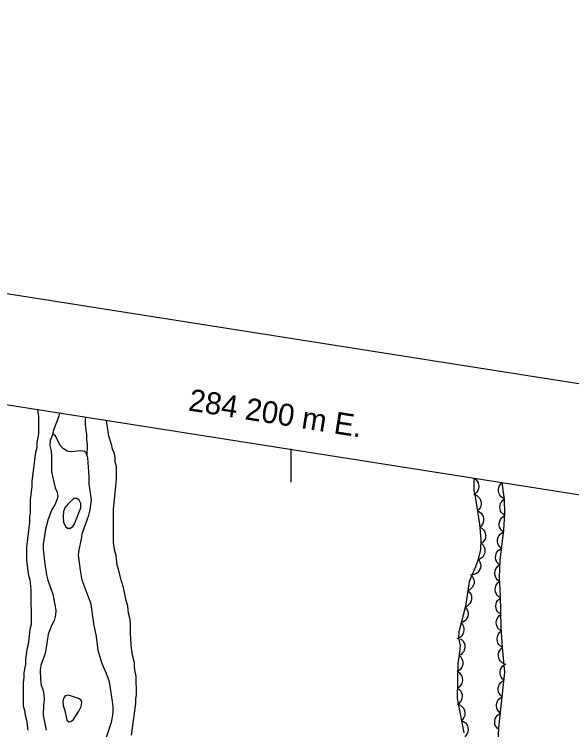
# Model space of a CAD drawing. Extents: x 282461 to 284471, y 5554090 to 5557646.
# Drawn here: x 284149.6 to 284251, y 5556854.6 to 5556984.7 of the extents above; entities that cross this region are included whole.
import ezdxf

# ---------------------------------------------------------------- set-up
doc = ezdxf.new("R2010")
doc.units = 0
for name, color, linetype in [('Niveau 1', 7, 'Continuous'), ('Niveau 4', 7, 'Continuous'), ('Niveau 44', 7, 'Continuous'), ('Niveau 60', 7, 'Continuous'), ('Niveau 61', 7, 'Continuous'), ('Niveau 7', 7, 'Continuous')]:
    doc.layers.add(name, color=color, linetype=linetype)

msp = doc.modelspace()

# ---------------------------------------------------------------- linework, layer by layer
at = {"layer": 'Niveau 1'}
for points in [[(284153.84, 5556912.81), (284154.01, 5556911.53), (284154.02, 5556908.37), (284153.69, 5556906.79), (284153.69, 5556905.89), (284153.47, 5556904.98), (284152.81, 5556899.79), (284152.81, 5556898.88), (284152.48, 5556896.4), (284152.49, 5556894.03), (284152.38, 5556893.24), (284152.38, 5556892.33), (284151.83, 5556887.81), (284151.84, 5556885.33), (284152.18, 5556882.62), (284152.41, 5556881.83), (284152.64, 5556880.02), (284152.66, 5556873.7), (284152.44, 5556872.8), (284152.11, 5556870.08), (284151.89, 5556869.18), (284151.67, 5556867.37), (284151.67, 5556866.47), (284151.44, 5556865.68), (284151.33, 5556864.89), (284151.34, 5556864.1), (284151.23, 5556863.19), (284151.24, 5556858.9), (284151.47, 5556858.11), (284151.58, 5556857.21), (284151.81, 5556856.31), (284152.04, 5556854.5)], [(284167.37, 5556906.28), (284166.8, 5556907.97), (284166.4, 5556910.84)], [(284170.92, 5556853.56), (284171.7, 5556859.32), (284171.7, 5556860.11), (284171.81, 5556861.01), (284171.8, 5556864.29), (284171.57, 5556865.19), (284171.45, 5556865.98), (284171.45, 5556866.77), (284171.11, 5556868.13), (284170.87, 5556869.93), (284170.75, 5556872.19), (284170.75, 5556874), (284170.63, 5556874.9), (284170.4, 5556875.8), (284170.29, 5556877.04), (284169.94, 5556878.06), (284169.48, 5556880.43), (284169.03, 5556881.78), (284168.57, 5556883.81), (284168.34, 5556884.49), (284168.11, 5556886.29), (284167.88, 5556887.08), (284167.65, 5556888.66), (284167.63, 5556894.65), (284168.18, 5556900.18), (284168.17, 5556902.44), (284167.94, 5556903.23), (284167.94, 5556904.02), (284167.82, 5556904.81), (284167.48, 5556905.6), (284167.37, 5556906.28)]]:
    msp.add_lwpolyline(points, dxfattribs=at)
at = {"layer": 'Niveau 4'}
for points in [[(284156.64, 5556908.31), (284156.81, 5556909.1), (284157.76, 5556911.65), (284157.87, 5556912.18)], [(284165.59, 5556850.78), (284167.27, 5556855.98), (284167.49, 5556856.89), (284167.6, 5556857.85), (284167.6, 5556858.75), (284167.48, 5556859.71), (284166.9, 5556863.27), (284166.33, 5556864.91), (284165.59, 5556866.54), (284164.85, 5556868.97), (284164.56, 5556871.51), (284164.1, 5556873.82), (284163.58, 5556877.44), (284161.98, 5556881.78), (284161.64, 5556883.59), (284161.29, 5556886.41), (284161.4, 5556887.31), (284161.85, 5556889.24), (284161.96, 5556890.2), (284163.19, 5556893.59), (284163.41, 5556894.55), (284163.63, 5556896.42), (284163.23, 5556899.3), (284163.22, 5556900.65), (284162.99, 5556904.04), (284162.7, 5556904.94), (284162.36, 5556905.17), (284161.63, 5556905.33), (284159.99, 5556905.1), (284159.2, 5556905.27), (284158.57, 5556905.66), (284157.95, 5556906.28), (284157.09, 5556908.03), (284156.64, 5556908.31), (284156.47, 5556908.08), (284156.14, 5556907.18), (284156.08, 5556906.27), (284156.31, 5556905.31), (284156.37, 5556904.35), (284156.38, 5556901.47), (284157.01, 5556898.6), (284157.41, 5556897.81), (284157.53, 5556897.02), (284157.36, 5556896.39), (284156.96, 5556895.49), (284156.46, 5556894.64), (284155.79, 5556892.89), (284155.28, 5556891.08), (284154.84, 5556888.31), (284154.84, 5556887.4), (284155.13, 5556884.69), (284155.48, 5556882.77), (284155.71, 5556881.81), (284156.62, 5556879.22), (284157.14, 5556876.34), (284157.08, 5556875.43), (284156.86, 5556874.47), (284156.41, 5556873.68), (284155.74, 5556871.93), (284155.35, 5556869.1), (284155.13, 5556868.25), (284154.51, 5556866.5), (284154.34, 5556865.54), (284154.35, 5556863.67), (284154.52, 5556862.71), (284154.81, 5556861.87), (284154.98, 5556860.96), (284155.04, 5556860), (284154.93, 5556859.1), (284154.88, 5556857.23), (284155.4, 5556854.47)], [(284161.71, 5556895.73), (284161.43, 5556896.35), (284160.98, 5556896.63), (284160.41, 5556896.63), (284159.4, 5556895.67), (284158.78, 5556894.93), (284158.55, 5556894.25), (284158.5, 5556893.29), (284158.56, 5556892.33), (284158.9, 5556891.54), (284159.3, 5556891.26), (284159.75, 5556891.26), (284160.26, 5556891.55), (284160.54, 5556892), (284161.72, 5556894.94), (284161.71, 5556895.73)], [(284161.77, 5556859.97), (284161.26, 5556860.25), (284159.45, 5556860.87), (284158.88, 5556860.75), (284158.6, 5556860.41), (284158.43, 5556859.79), (284158.49, 5556859), (284158.78, 5556858.1), (284159.18, 5556856.29), (284159.52, 5556856.01), (284159.92, 5556856.07), (284160.37, 5556856.41), (284161.32, 5556857.94), (284161.77, 5556858.79), (284161.88, 5556859.52), (284161.77, 5556859.97)]]:
    msp.add_lwpolyline(points, dxfattribs=at)
at = {"layer": 'Niveau 44'}
for points in [[(284233.23, 5556900.32), (284233.23, 5556898.09), (284233.46, 5556897.03), (284234.24, 5556891.97), (284234.51, 5556889.26), (284234.4, 5556887.35), (284234.03, 5556885.6), (284233.53, 5556884.19), (284232.71, 5556882.37), (284232.39, 5556881.45), (284231.67, 5556877.03), (284230.46, 5556872.38), (284230.45, 5556871.28), (284230.71, 5556869.88), (284230.62, 5556868.71), (284230.31, 5556866.56), (284230.19, 5556860.26), (284231.42, 5556853.99)], [(284233.23, 5556900.32), (284233.57, 5556900.09), (284233.83, 5556899.77), (284234, 5556899.49), (284234.09, 5556899.15), (284234.12, 5556898.78), (284234.06, 5556898.41), (284233.97, 5556898.09), (284233.78, 5556897.8), (284233.53, 5556897.53), (284233.23, 5556897.33)], [(284237.67, 5556852.43), (284237.78, 5556854.9), (284238.88, 5556865.06), (284238.44, 5556869.55), (284238.21, 5556873.25), (284238.08, 5556879.02), (284237.9, 5556882.25), (284238, 5556885.4), (284238.65, 5556890.86), (284238.87, 5556893.9), (284238.82, 5556896.48), (284238.37, 5556899.52)], [(284238.81, 5556896.54), (284238.43, 5556896.73), (284238.13, 5556897), (284237.92, 5556897.26), (284237.78, 5556897.58), (284237.7, 5556897.94), (284237.7, 5556898.32), (284237.74, 5556898.65), (284237.89, 5556898.97), (284238.1, 5556899.28), (284238.37, 5556899.52)], [(284233.41, 5556897.35), (284233.79, 5556897.17), (284234.09, 5556896.9), (284234.3, 5556896.65), (284234.44, 5556896.33), (284234.53, 5556895.97), (284234.52, 5556895.59), (284234.48, 5556895.26), (284234.34, 5556894.94), (284234.13, 5556894.64), (284233.87, 5556894.39)], [(284238.88, 5556893.54), (284238.53, 5556893.77), (284238.26, 5556894.08), (284238.09, 5556894.36), (284237.99, 5556894.7), (284237.95, 5556895.06), (284238.01, 5556895.45), (284238.09, 5556895.76), (284238.28, 5556896.06), (284238.52, 5556896.34), (284238.82, 5556896.55)], [(284233.87, 5556894.39), (284234.24, 5556894.22), (284234.54, 5556893.94), (284234.76, 5556893.69), (284234.9, 5556893.37), (284234.98, 5556893.01), (284234.98, 5556892.63), (284234.94, 5556892.31), (284234.79, 5556891.99), (284234.59, 5556891.68), (284234.32, 5556891.44)], [(284238.63, 5556890.54), (284238.3, 5556890.8), (284238.06, 5556891.13), (284237.91, 5556891.43), (284237.85, 5556891.77), (284237.84, 5556892.14), (284237.93, 5556892.52), (284238.04, 5556892.83), (284238.26, 5556893.11), (284238.53, 5556893.36), (284238.84, 5556893.54)], [(284234.29, 5556891.43), (284234.66, 5556891.24), (284234.95, 5556890.95), (284235.14, 5556890.68), (284235.27, 5556890.36), (284235.33, 5556889.99), (284235.31, 5556889.61), (284235.25, 5556889.29), (284235.09, 5556888.98), (284234.87, 5556888.69), (284234.59, 5556888.46)], [(284238.26, 5556887.56), (284237.94, 5556887.83), (284237.72, 5556888.17), (284237.58, 5556888.48), (284237.54, 5556888.82), (284237.55, 5556889.19), (284237.66, 5556889.56), (284237.78, 5556889.87), (284238.01, 5556890.13), (284238.29, 5556890.38), (284238.61, 5556890.54)], [(284234.63, 5556888.43), (284234.92, 5556888.13), (284235.1, 5556887.77), (284235.21, 5556887.46), (284235.23, 5556887.11), (284235.19, 5556886.75), (284235.04, 5556886.39), (284234.89, 5556886.1), (284234.64, 5556885.85), (284234.34, 5556885.64), (284234.01, 5556885.51)], [(284237.9, 5556884.57), (284237.58, 5556884.84), (284237.37, 5556885.19), (284237.23, 5556885.49), (284237.18, 5556885.84), (284237.19, 5556886.21), (284237.3, 5556886.58), (284237.42, 5556886.88), (284237.65, 5556887.15), (284237.94, 5556887.39), (284238.26, 5556887.56)], [(284234.11, 5556885.47), (284234.32, 5556885.11), (284234.43, 5556884.72), (284234.47, 5556884.39), (284234.41, 5556884.05), (284234.29, 5556883.7), (284234.08, 5556883.38), (284233.87, 5556883.13), (284233.57, 5556882.94), (284233.23, 5556882.8), (284232.88, 5556882.74)], [(284237.88, 5556881.56), (284237.54, 5556881.8), (284237.29, 5556882.13), (284237.13, 5556882.42), (284237.05, 5556882.76), (284237.03, 5556883.13), (284237.11, 5556883.51), (284237.2, 5556883.82), (284237.41, 5556884.11), (284237.67, 5556884.37), (284237.97, 5556884.56)], [(284232.61, 5556882.81), (284232.91, 5556882.53), (284233.12, 5556882.17), (284233.24, 5556881.87), (284233.27, 5556881.52), (284233.25, 5556881.15), (284233.12, 5556880.79), (284232.99, 5556880.5), (284232.75, 5556880.24), (284232.46, 5556880.01), (284232.13, 5556879.86)], [(284238.11, 5556878.56), (284237.75, 5556878.77), (284237.47, 5556879.07), (284237.28, 5556879.34), (284237.18, 5556879.68), (284237.12, 5556880.05), (284237.17, 5556880.43), (284237.24, 5556880.75), (284237.41, 5556881.05), (284237.65, 5556881.34), (284237.94, 5556881.56)], [(284232.13, 5556879.86), (284232.43, 5556879.57), (284232.64, 5556879.22), (284232.76, 5556878.92), (284232.79, 5556878.57), (284232.77, 5556878.2), (284232.64, 5556877.84), (284232.51, 5556877.54), (284232.27, 5556877.28), (284231.98, 5556877.06), (284231.65, 5556876.91)], [(284238.16, 5556875.55), (284237.81, 5556875.77), (284237.54, 5556876.09), (284237.36, 5556876.36), (284237.27, 5556876.7), (284237.23, 5556877.07), (284237.28, 5556877.45), (284237.36, 5556877.77), (284237.55, 5556878.07), (284237.8, 5556878.35), (284238.09, 5556878.55)], [(284231.64, 5556876.91), (284231.91, 5556876.6), (284232.08, 5556876.23), (284232.18, 5556875.91), (284232.18, 5556875.56), (284232.12, 5556875.2), (284231.96, 5556874.85), (284231.8, 5556874.57), (284231.53, 5556874.33), (284231.22, 5556874.13), (284230.89, 5556874.01)], [(284238.23, 5556872.54), (284237.87, 5556872.77), (284237.61, 5556873.08), (284237.43, 5556873.36), (284237.33, 5556873.7), (284237.29, 5556874.06), (284237.35, 5556874.44), (284237.43, 5556874.76), (284237.62, 5556875.06), (284237.86, 5556875.34), (284238.16, 5556875.55)], [(284230.89, 5556874.01), (284231.16, 5556873.7), (284231.33, 5556873.33), (284231.42, 5556873.02), (284231.42, 5556872.67), (284231.36, 5556872.3), (284231.21, 5556871.95), (284231.04, 5556871.67), (284230.78, 5556871.44), (284230.47, 5556871.24), (284230.13, 5556871.12)], [(284238.44, 5556869.54), (284238.08, 5556869.75), (284237.8, 5556870.05), (284237.61, 5556870.33), (284237.5, 5556870.66), (284237.45, 5556871.03), (284237.49, 5556871.41), (284237.56, 5556871.73), (284237.73, 5556872.03), (284237.97, 5556872.32), (284238.25, 5556872.54)], [(284230.8, 5556871.1), (284231.13, 5556870.84), (284231.36, 5556870.5), (284231.51, 5556870.21), (284231.57, 5556869.87), (284231.58, 5556869.5), (284231.48, 5556869.13), (284231.37, 5556868.82), (284231.16, 5556868.54), (284230.89, 5556868.29), (284230.57, 5556868.12)], [(284238.73, 5556866.55), (284238.37, 5556866.75), (284238.08, 5556867.04), (284237.88, 5556867.3), (284237.76, 5556867.63), (284237.69, 5556868), (284237.72, 5556868.38), (284237.77, 5556868.7), (284237.94, 5556869.01), (284238.16, 5556869.31), (284238.44, 5556869.54)], [(284230.53, 5556868.12), (284230.84, 5556867.84), (284231.05, 5556867.49), (284231.18, 5556867.19), (284231.22, 5556866.84), (284231.2, 5556866.47), (284231.08, 5556866.11), (284230.95, 5556865.81), (284230.72, 5556865.55), (284230.43, 5556865.32), (284230.11, 5556865.16)], [(284238.72, 5556863.56), (284238.4, 5556863.83), (284238.18, 5556864.17), (284238.04, 5556864.47), (284237.98, 5556864.82), (284237.99, 5556865.19), (284238.09, 5556865.56), (284238.22, 5556865.86), (284238.44, 5556866.13), (284238.72, 5556866.38), (284239.04, 5556866.55)], [(284230.28, 5556865.14), (284230.62, 5556864.91), (284230.87, 5556864.59), (284231.04, 5556864.3), (284231.12, 5556863.96), (284231.15, 5556863.59), (284231.08, 5556863.22), (284230.98, 5556862.91), (284230.78, 5556862.62), (284230.53, 5556862.35), (284230.23, 5556862.15)], [(284238.39, 5556860.57), (284238.07, 5556860.84), (284237.85, 5556861.18), (284237.71, 5556861.48), (284237.66, 5556861.83), (284237.67, 5556862.2), (284237.77, 5556862.57), (284237.89, 5556862.87), (284238.12, 5556863.14), (284238.4, 5556863.39), (284238.72, 5556863.56)], [(284230.23, 5556862.15), (284230.57, 5556861.91), (284230.82, 5556861.59), (284230.98, 5556861.31), (284231.07, 5556860.97), (284231.09, 5556860.6), (284231.02, 5556860.23), (284230.93, 5556859.92), (284230.73, 5556859.63), (284230.47, 5556859.36), (284230.17, 5556859.16)], [(284238.07, 5556857.58), (284237.75, 5556857.85), (284237.53, 5556858.19), (284237.39, 5556858.49), (284237.34, 5556858.84), (284237.34, 5556859.21), (284237.45, 5556859.58), (284237.57, 5556859.88), (284237.79, 5556860.15), (284238.07, 5556860.4), (284238.39, 5556860.57)], [(284230.4, 5556859.18), (284230.78, 5556859.02), (284231.1, 5556858.76), (284231.32, 5556858.52), (284231.47, 5556858.2), (284231.57, 5556857.85), (284231.58, 5556857.47), (284231.56, 5556857.14), (284231.42, 5556856.82), (284231.23, 5556856.5), (284230.98, 5556856.25)], [(284237.75, 5556854.59), (284237.43, 5556854.86), (284237.21, 5556855.2), (284237.06, 5556855.5), (284237.01, 5556855.85), (284237.02, 5556856.22), (284237.12, 5556856.59), (284237.25, 5556856.89), (284237.47, 5556857.16), (284237.75, 5556857.41), (284238.07, 5556857.58)], [(284230.98, 5556856.25), (284231.36, 5556856.09), (284231.67, 5556855.83), (284231.89, 5556855.58), (284232.05, 5556855.27), (284232.15, 5556854.91), (284232.16, 5556854.53), (284232.13, 5556854.21), (284232, 5556853.88), (284231.81, 5556853.57), (284231.55, 5556853.31)]]:
    msp.add_lwpolyline(points, dxfattribs=at)
at = {"layer": 'Niveau 60'}
for points in [[(284355.61, 5556901.31), (284433.31, 5557395.23), (283002.02, 5557620.39), (282924.32, 5557126.47), (284355.61, 5556901.31)], [(282485.97, 5554340.04), (282921.22, 5557106.72), (284352.51, 5556881.56), (283917.27, 5554114.87), (282485.97, 5554340.04)]]:
    msp.add_lwpolyline(points, dxfattribs=at)
at = {"layer": 'Niveau 61'}
msp.add_lwpolyline([(284200, 5556899.58), (284200, 5556905.66)], dxfattribs=at)
at = {"layer": 'Niveau 7'}
msp.add_lwpolyline([(284162.88, 5556904.37), (284162.9, 5556906.44), (284162.78, 5556907.34), (284162.78, 5556908.25), (284162.55, 5556910.05), (284162.54, 5556910.96), (284162.6, 5556911.44)], dxfattribs=at)

# ---------------------------------------------------------------- texts
at = {"layer": 'Niveau 61'}
msp.add_text('284 200 m E.', height=4, rotation=351.0599, dxfattribs=at).set_placement((284181.14, 5556912.67))

doc.saveas('drawing.dxf')
